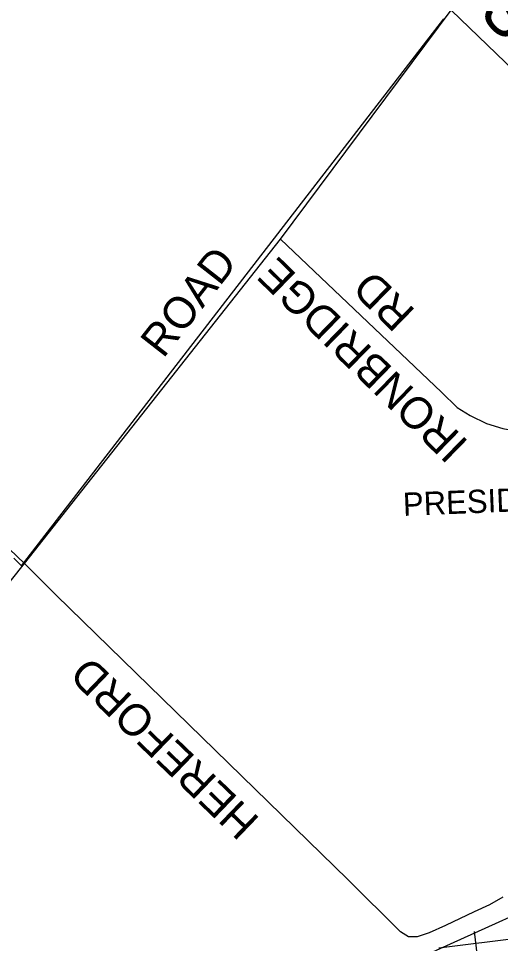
# Model space of a CAD drawing. Extents: x 586326 to 623965, y 4819854 to 4857850.
# Drawn here: x 598761 to 599237, y 4829854 to 4830768 of the extents above; entities that cross this region are included whole.
import ezdxf

# ---------------------------------------------------------------- set-up
doc = ezdxf.new("R2010")
doc.units = 0
for name, color, linetype in [('407 Parkway Belt', 7, 'Continuous'), ('Lots_Concessions', 7, 'Continuous'), ('Major Rds and Hwys', 7, 'Continuous'), ('Major Rds Lbls', 7, 'Continuous'), ('Minor Rd Lbls', 7, 'Continuous'), ('Proposed Secondary Rds', 7, 'Continuous'), ('Secondary Rds Lbls', 7, 'Continuous')]:
    doc.layers.add(name, color=color, linetype=linetype)

msp = doc.modelspace()

# ---------------------------------------------------------------- linework, layer by layer
at = {"layer": '407 Parkway Belt'}
for p, q in [((599837.81, 4829931.03), (599176.39, 4829849.82)), ((599235.73, 4829670.76), (599211.72, 4829866.3))]:
    msp.add_line(p, q, dxfattribs=at)
msp.add_lwpolyline([(599153.86, 4829838.51), (599270.29, 4829891.15), (599270.29, 4829891.15), (599378.93, 4830031), (599378.93, 4830031), (599445.51, 4830114.6), (599495.32, 4830178.35), (599582.25, 4830290.73), (599582.25, 4830290.73), (599536.57, 4830335.17), (599549.38, 4830351.66), (599367.82, 4830548.57), (599388.7, 4830570.74), (599418.68, 4830544.08), (599552.26, 4830448.22), (599787.24, 4830246.32), (599963.22, 4830073.2), (599867.24, 4829943.82), (599808.67, 4829918.37), (599730.73, 4829884.37), (599584.55, 4829822.8)], dxfattribs=at)
at = {"layer": 'Lots_Concessions'}
for p, q in [((598764.44, 4830227.22), (599181.52, 4830767.21)), ((598756.72, 4830234.7), (598764.44, 4830227.22))]:
    msp.add_line(p, q, dxfattribs=at)
at = {"layer": 'Major Rds and Hwys'}
msp.add_lwpolyline([(599429.15, 4830544.3), (599188.84, 4830775.83)], dxfattribs=at)
at = {"layer": 'Proposed Secondary Rds'}
for points in [[(599020.3, 4830549.69), (599188.84, 4830775.83)], [(598767.56, 4830229.56), (598530.72, 4830455.44), (598319.82, 4830656.57), (598318.55, 4830657.81)], [(598767.56, 4830229.56), (598819.21, 4830294.98), (599020.3, 4830549.69)], [(599020.3, 4830549.69), (599179.07, 4830398.61), (599194.57, 4830383.52), (599207.34, 4830375.54), (599223.75, 4830367.73), (599239.81, 4830362.68), (599257.66, 4830359.48), (599269.71, 4830358), (599313.54, 4830360.94), (599357.16, 4830368.52)], [(598656.58, 4830120.34), (598666.03, 4830124.92), (598674.53, 4830130.5), (598684, 4830137.2), (598693.62, 4830145.52), (598706.58, 4830157.28), (598718.36, 4830169.09), (598730.05, 4830182.89), (598767.56, 4830229.56)], [(599138.52, 4829865.9), (599086.7, 4829917.42), (598798.83, 4830198.35), (598767.56, 4830229.56)], [(599239.87, 4829900.25), (599226.48, 4829892.71), (599211.36, 4829885.52), (599183.03, 4829872.01), (599167.09, 4829864.79), (599155.13, 4829860.92), (599146.7, 4829861.01), (599138.52, 4829865.9)]]:
    msp.add_lwpolyline(points, dxfattribs=at)

# ---------------------------------------------------------------- texts
at = {"layer": 'Major Rds Lbls'}
msp.add_text('MISSISSAUGA   RD', height=49.992, rotation=133.98057, dxfattribs=at).set_placement((599332.74, 4830722.31))
at = {"layer": 'Minor Rd Lbls'}
msp.add_text("PRESIDENT'S ", height=22.9735, rotation=2.3098, dxfattribs=at).set_placement((599141.51, 4830276.46))
at = {"layer": 'Secondary Rds Lbls'}
for s, height, rotation, p in [('ROAD', 31.252, 51.99924, (598904.4, 4830431.23)), ('IRONBRIDGE  ', 31.2525, 135.75314, (599206.95, 4830349.02)), ('RD  ', 31.252, 135.75314, (599154.43, 4830478.84)), ('HEREFORD         STREET', 31.2525, 136.12866, (599000.83, 4829977.14))]:
    msp.add_text(s, height=height, rotation=rotation, dxfattribs=at).set_placement(p)

doc.saveas('drawing.dxf')
